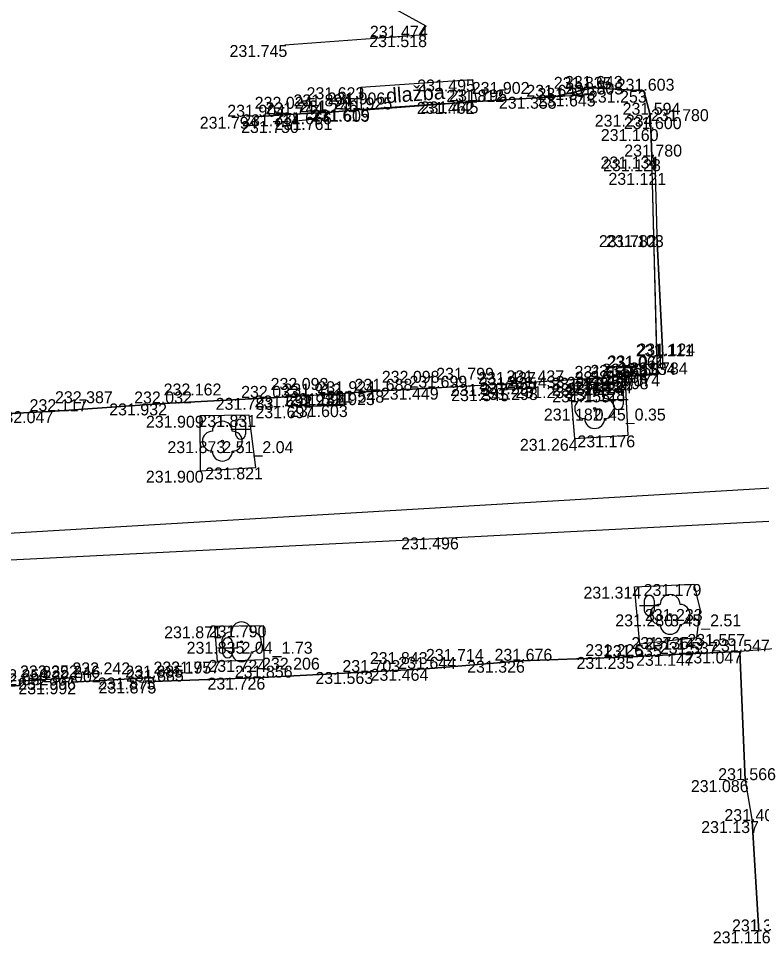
# Model space of a CAD drawing. Extents: x -599516 to -599132, y -1163668 to -1163119.
# Drawn here: x -599477.33 to -599458.68, y -1163385.53 to -1163362.3 of the extents above; entities that cross this region are included whole.
import ezdxf

# ---------------------------------------------------------------- set-up
doc = ezdxf.new("R2010")
doc.units = 0
for name, color, linetype in [('Bod-oznac1', 7, 'Continuous'), ('Bod-oznac2', 7, 'Continuous'), ('Bod-oznac3', 7, 'Continuous'), ('Bod-vyska1', 7, 'Continuous'), ('Bod-vyska2', 7, 'Continuous'), ('Bod-vyska3', 7, 'Continuous'), ('Z_cela-hrobu-dolni-linie', 7, 'Continuous'), ('Z_cela-hrobu-horni-linie', 7, 'Continuous'), ('Z_chodnik', 7, 'Continuous'), ('Z_kanalizace-destova', 7, 'Continuous'), ('Z_komunikace', 7, 'Continuous'), ('Z_komunikace-osa', 7, 'Continuous'), ('Z_kultury-znacky', 7, 'Continuous'), ('Z_obvod-kmene-spodek-ve-vysce1_2m', 7, 'Continuous'), ('Z_popis-budov-povrchu', 7, 'Continuous'), ('Z_stromy-kere', 7, 'Continuous'), ('Z_vol-lin-obrubnik', 7, 'Continuous'), ('Z_zdi', 7, 'Continuous'), ('Z_zpevnene-plochy', 7, 'Continuous')]:
    doc.layers.add(name, color=color, linetype=linetype)

msp = doc.modelspace()

# ---------------------------------------------------------------- linework, layer by layer
at = {"layer": 'Bod-oznac1'}
for p, q in [((-599467.109, -1163362.485), (-599467.109, -1163362.485)), ((-599467.253, -1163362.721), (-599467.253, -1163362.721)), ((-599470.642, -1163362.968), (-599470.642, -1163362.968)), ((-599465.946, -1163363.834), (-599465.946, -1163363.834)), ((-599468.734, -1163364.029), (-599468.734, -1163364.029)), ((-599462.926, -1163364.045), (-599462.926, -1163364.045)), ((-599462.916, -1163364.21), (-599462.916, -1163364.21)), ((-599461.635, -1163364.115), (-599461.635, -1163364.115)), ((-599465.954, -1163364.396), (-599465.954, -1163364.396)), ((-599465.837, -1163364.384), (-599465.837, -1163364.384)), ((-599463.895, -1163364.268), (-599463.895, -1163364.268)), ((-599469.575, -1163364.66), (-599469.575, -1163364.66)), ((-599468.717, -1163364.585), (-599468.717, -1163364.585)), ((-599468.609, -1163364.595), (-599468.609, -1163364.595)), ((-599471.402, -1163364.769), (-599471.402, -1163364.769)), ((-599470.429, -1163364.708), (-599470.429, -1163364.708)), ((-599470.365, -1163364.877), (-599470.365, -1163364.877)), ((-599469.637, -1163364.802), (-599469.637, -1163364.802)), ((-599461.479, -1163364.718), (-599461.479, -1163364.718)), ((-599461.456, -1163365.079), (-599461.456, -1163365.079)), ((-599461.437, -1163365.769), (-599461.437, -1163365.769)), ((-599461.384, -1163365.836), (-599461.384, -1163365.836)), ((-599461.354, -1163366.179), (-599461.354, -1163366.179)), ((-599461.384, -1163367.744), (-599461.384, -1163367.744)), ((-599461.313, -1163367.743), (-599461.313, -1163367.743)), ((-599461.305, -1163370.784), (-599461.305, -1163370.784)), ((-599461.156, -1163370.765), (-599461.156, -1163370.765)), ((-599462.693, -1163371.326), (-599462.693, -1163371.326)), ((-599462.294, -1163371.301), (-599462.294, -1163371.301)), ((-599462.101, -1163371.411), (-599462.101, -1163371.411)), ((-599461.29, -1163371.24), (-599461.29, -1163371.24)), ((-599468.212, -1163371.65), (-599468.212, -1163371.65)), ((-599466.846, -1163371.574), (-599466.846, -1163371.574)), ((-599465.101, -1163371.481), (-599465.101, -1163371.481)), ((-599465.081, -1163371.611), (-599465.081, -1163371.611)), ((-599464.39, -1163371.438), (-599464.39, -1163371.438)), ((-599464.38, -1163371.583), (-599464.38, -1163371.583)), ((-599463.478, -1163371.536), (-599463.478, -1163371.536)), ((-599462.68, -1163371.47), (-599462.68, -1163371.47)), ((-599462.661, -1163371.642), (-599462.661, -1163371.642)), ((-599462.286, -1163371.455), (-599462.286, -1163371.455)), ((-599462.279, -1163371.612), (-599462.279, -1163371.612)), ((-599471.002, -1163371.829), (-599471.002, -1163371.829)), ((-599470.051, -1163371.769), (-599470.051, -1163371.769)), ((-599469.142, -1163371.712), (-599469.142, -1163371.712)), ((-599473.687, -1163371.969), (-599473.687, -1163371.969)), ((-599470.026, -1163372.04), (-599470.026, -1163372.04)), ((-599469.153, -1163372.011), (-599469.153, -1163372.011)), ((-599462.87, -1163372.098), (-599462.87, -1163372.098)), ((-599476.413, -1163372.163), (-599476.413, -1163372.163)), ((-599472.778, -1163372.278), (-599472.778, -1163372.278)), ((-599471.541, -1163372.26), (-599471.541, -1163372.26)), ((-599462.04, -1163372.772), (-599462.04, -1163372.772)), ((-599472.213, -1163372.917), (-599472.213, -1163372.917)), ((-599463.369, -1163372.858), (-599463.369, -1163372.858)), ((-599472.771, -1163373.658), (-599472.771, -1163373.658)), ((-599471.371, -1163373.577), (-599471.371, -1163373.577)), ((-599466.362, -1163375.334), (-599466.362, -1163375.334)), ((-599460.377, -1163376.504), (-599460.377, -1163376.504)), ((-599461.866, -1163376.571), (-599461.866, -1163376.571)), ((-599460.231, -1163377.131), (-599460.231, -1163377.131)), ((-599460.976, -1163377.267), (-599460.976, -1163377.267)), ((-599472.399, -1163377.566), (-599472.399, -1163377.566)), ((-599471.19, -1163377.543), (-599471.19, -1163377.543)), ((-599460.314, -1163377.854), (-599460.314, -1163377.854)), ((-599471.732, -1163377.955), (-599471.732, -1163377.955)), ((-599461.738, -1163378.014), (-599461.738, -1163378.014)), ((-599461.947, -1163378.336), (-599461.947, -1163378.336)), ((-599460.543, -1163378.258), (-599460.543, -1163378.258)), ((-599459.227, -1163378.198), (-599459.227, -1163378.198)), ((-599472.338, -1163378.45), (-599472.338, -1163378.45)), ((-599471.172, -1163378.41), (-599471.172, -1163378.41)), ((-599464.705, -1163378.431), (-599464.705, -1163378.431)), ((-599473.961, -1163378.852), (-599473.961, -1163378.852)), ((-599471.218, -1163378.855), (-599471.218, -1163378.855)), ((-599468.512, -1163378.713), (-599468.512, -1163378.713)), ((-599467.104, -1163378.634), (-599467.104, -1163378.634)), ((-599477.295, -1163378.944), (-599477.295, -1163378.944)), ((-599477.291, -1163379.048), (-599477.291, -1163379.048)), ((-599475.994, -1163378.86), (-599475.994, -1163378.86)), ((-599475.977, -1163378.972), (-599475.977, -1163378.972)), ((-599473.941, -1163378.952), (-599473.941, -1163378.952)), ((-599459.092, -1163381.429), (-599459.092, -1163381.429)), ((-599458.92, -1163382.457), (-599458.92, -1163382.457)), ((-599458.746, -1163385.227), (-599458.746, -1163385.227))]:
    msp.add_line(p, q, dxfattribs=at)
at = {"layer": 'Bod-oznac2'}
for p, q in [((-599462.926, -1163364.045), (-599462.926, -1163364.045)), ((-599462.916, -1163364.21), (-599462.916, -1163364.21)), ((-599461.635, -1163364.115), (-599461.635, -1163364.115)), ((-599465.954, -1163364.396), (-599465.954, -1163364.396)), ((-599465.837, -1163364.384), (-599465.837, -1163364.384)), ((-599463.895, -1163364.268), (-599463.895, -1163364.268)), ((-599469.575, -1163364.66), (-599469.575, -1163364.66)), ((-599468.717, -1163364.585), (-599468.717, -1163364.585)), ((-599471.402, -1163364.769), (-599471.402, -1163364.769)), ((-599470.429, -1163364.708), (-599470.429, -1163364.708)), ((-599461.479, -1163364.718), (-599461.479, -1163364.718)), ((-599461.456, -1163365.079), (-599461.456, -1163365.079)), ((-599461.437, -1163365.769), (-599461.437, -1163365.769)), ((-599461.305, -1163370.784), (-599461.305, -1163370.784)), ((-599461.156, -1163370.765), (-599461.156, -1163370.765)), ((-599462.693, -1163371.326), (-599462.693, -1163371.326)), ((-599462.294, -1163371.301), (-599462.294, -1163371.301)), ((-599461.29, -1163371.24), (-599461.29, -1163371.24)), ((-599468.212, -1163371.65), (-599468.212, -1163371.65)), ((-599466.846, -1163371.574), (-599466.846, -1163371.574)), ((-599465.101, -1163371.481), (-599465.101, -1163371.481)), ((-599465.081, -1163371.611), (-599465.081, -1163371.611)), ((-599464.39, -1163371.438), (-599464.39, -1163371.438)), ((-599464.38, -1163371.583), (-599464.38, -1163371.583)), ((-599462.68, -1163371.47), (-599462.68, -1163371.47)), ((-599462.661, -1163371.642), (-599462.661, -1163371.642)), ((-599462.286, -1163371.455), (-599462.286, -1163371.455)), ((-599462.279, -1163371.612), (-599462.279, -1163371.612)), ((-599471.002, -1163371.829), (-599471.002, -1163371.829)), ((-599470.051, -1163371.769), (-599470.051, -1163371.769)), ((-599469.142, -1163371.712), (-599469.142, -1163371.712)), ((-599473.687, -1163371.969), (-599473.687, -1163371.969)), ((-599470.026, -1163372.04), (-599470.026, -1163372.04)), ((-599469.153, -1163372.011), (-599469.153, -1163372.011)), ((-599476.413, -1163372.163), (-599476.413, -1163372.163)), ((-599461.947, -1163378.336), (-599461.947, -1163378.336)), ((-599460.543, -1163378.258), (-599460.543, -1163378.258)), ((-599459.227, -1163378.198), (-599459.227, -1163378.198)), ((-599464.705, -1163378.431), (-599464.705, -1163378.431)), ((-599473.961, -1163378.852), (-599473.961, -1163378.852)), ((-599471.218, -1163378.855), (-599471.218, -1163378.855)), ((-599468.512, -1163378.713), (-599468.512, -1163378.713)), ((-599467.104, -1163378.634), (-599467.104, -1163378.634)), ((-599477.295, -1163378.944), (-599477.295, -1163378.944)), ((-599477.291, -1163379.048), (-599477.291, -1163379.048)), ((-599475.994, -1163378.86), (-599475.994, -1163378.86)), ((-599475.977, -1163378.972), (-599475.977, -1163378.972)), ((-599473.941, -1163378.952), (-599473.941, -1163378.952)), ((-599459.092, -1163381.429), (-599459.092, -1163381.429)), ((-599458.92, -1163382.457), (-599458.92, -1163382.457)), ((-599458.746, -1163385.227), (-599458.746, -1163385.227))]:
    msp.add_line(p, q, dxfattribs=at)
at = {"layer": 'Bod-oznac3'}
for p, q in [((-599465.954, -1163364.396), (-599465.954, -1163364.396)), ((-599463.895, -1163364.268), (-599463.895, -1163364.268)), ((-599469.575, -1163364.66), (-599469.575, -1163364.66)), ((-599471.402, -1163364.769), (-599471.402, -1163364.769)), ((-599470.429, -1163364.708), (-599470.429, -1163364.708)), ((-599461.456, -1163365.079), (-599461.456, -1163365.079)), ((-599468.212, -1163371.65), (-599468.212, -1163371.65)), ((-599466.846, -1163371.574), (-599466.846, -1163371.574)), ((-599462.68, -1163371.47), (-599462.68, -1163371.47)), ((-599462.286, -1163371.455), (-599462.286, -1163371.455)), ((-599471.002, -1163371.829), (-599471.002, -1163371.829)), ((-599473.687, -1163371.969), (-599473.687, -1163371.969)), ((-599476.413, -1163372.163), (-599476.413, -1163372.163)), ((-599461.947, -1163378.336), (-599461.947, -1163378.336)), ((-599460.543, -1163378.258), (-599460.543, -1163378.258)), ((-599471.218, -1163378.855), (-599471.218, -1163378.855)), ((-599468.512, -1163378.713), (-599468.512, -1163378.713)), ((-599467.104, -1163378.634), (-599467.104, -1163378.634)), ((-599477.291, -1163379.048), (-599477.291, -1163379.048)), ((-599475.977, -1163378.972), (-599475.977, -1163378.972)), ((-599473.941, -1163378.952), (-599473.941, -1163378.952))]:
    msp.add_line(p, q, dxfattribs=at)
at = {"layer": 'Z_cela-hrobu-dolni-linie'}
for p, q in [((-599462.916, -1163364.21), (-599463.895, -1163364.268)), ((-599461.305, -1163370.784), (-599461.437, -1163365.769)), ((-599462.693, -1163371.326), (-599462.294, -1163371.301)), ((-599464.39, -1163371.438), (-599465.101, -1163371.481)), ((-599470.051, -1163371.769), (-599469.142, -1163371.712))]:
    msp.add_line(p, q, dxfattribs=at)
for points in [[(-599468.717, -1163364.585), (-599468.609, -1163364.595), (-599465.954, -1163364.396), (-599465.837, -1163364.384)], [(-599469.575, -1163364.66), (-599469.637, -1163364.802), (-599470.365, -1163364.877), (-599470.429, -1163364.708)]]:
    msp.add_lwpolyline(points, dxfattribs=at)
at = {"layer": 'Z_cela-hrobu-horni-linie'}
msp.add_line((-599458.746, -1163385.227), (-599458.92, -1163382.457), dxfattribs=at)
for points in [[(-599462.916, -1163364.21), (-599463.895, -1163364.268), (-599465.837, -1163364.384), (-599465.954, -1163364.396), (-599465.954, -1163364.396), (-599468.717, -1163364.585), (-599469.575, -1163364.66), (-599469.575, -1163364.66), (-599470.429, -1163364.708), (-599470.429, -1163364.708), (-599471.402, -1163364.769), (-599471.402, -1163364.769)], [(-599479.086, -1163372.301), (-599476.413, -1163372.163), (-599476.413, -1163372.163), (-599473.687, -1163371.969), (-599473.687, -1163371.969), (-599471.002, -1163371.829), (-599471.002, -1163371.829), (-599468.212, -1163371.65), (-599468.212, -1163371.65), (-599466.846, -1163371.574), (-599466.846, -1163371.574), (-599461.29, -1163371.24), (-599461.384, -1163367.744)], [(-599459.092, -1163381.429), (-599459.227, -1163378.198), (-599460.543, -1163378.258), (-599460.543, -1163378.258), (-599461.947, -1163378.336), (-599461.947, -1163378.336), (-599464.705, -1163378.431), (-599467.104, -1163378.634), (-599467.104, -1163378.634), (-599468.512, -1163378.713), (-599468.512, -1163378.713), (-599471.218, -1163378.855), (-599471.218, -1163378.855), (-599473.941, -1163378.952), (-599473.941, -1163378.952), (-599473.961, -1163378.852), (-599475.977, -1163378.972), (-599475.977, -1163378.972), (-599475.994, -1163378.86), (-599477.295, -1163378.944), (-599477.291, -1163379.048), (-599477.291, -1163379.048), (-599479.443, -1163379.192)]]:
    msp.add_lwpolyline(points, dxfattribs=at)
at = {"layer": 'Z_chodnik'}
for points in [[(-599470.293, -1163360.847), (-599468.556, -1163361.686), (-599467.109, -1163362.485), (-599467.253, -1163362.721), (-599470.642, -1163362.968)], [(-599465.837, -1163364.384), (-599463.895, -1163364.268), (-599462.926, -1163364.045), (-599461.635, -1163364.115)], [(-599471.402, -1163364.769), (-599470.429, -1163364.708), (-599469.575, -1163364.66), (-599468.717, -1163364.585)], [(-599459.227, -1163378.198), (-599459.092, -1163381.429), (-599458.92, -1163382.457), (-599458.746, -1163385.227)]]:
    msp.add_lwpolyline(points, dxfattribs=at)
at = {"layer": 'Z_kanalizace-destova'}
msp.add_line((-599488.219, -1163375.862), (-599421.433, -1163371.876), dxfattribs=at)
at = {"layer": 'Z_komunikace'}
msp.add_line((-599457.275, -1163378.053), (-599459.227, -1163378.198), dxfattribs=at)
for points in [[(-599461.635, -1163364.115), (-599461.479, -1163364.718), (-599461.456, -1163365.079), (-599461.437, -1163365.769), (-599461.384, -1163365.836), (-599461.354, -1163366.179), (-599461.313, -1163367.743), (-599461.156, -1163370.765), (-599461.305, -1163370.784), (-599461.29, -1163371.24), (-599462.294, -1163371.301), (-599462.286, -1163371.455), (-599462.101, -1163371.411), (-599462.04, -1163372.772), (-599463.369, -1163372.858), (-599463.478, -1163371.536), (-599462.68, -1163371.47), (-599462.693, -1163371.326), (-599464.39, -1163371.438), (-599464.38, -1163371.583), (-599465.081, -1163371.611), (-599465.101, -1163371.481), (-599466.846, -1163371.574), (-599468.212, -1163371.65), (-599469.142, -1163371.712), (-599469.153, -1163372.011), (-599470.026, -1163372.04), (-599470.051, -1163371.769), (-599471.002, -1163371.829), (-599473.687, -1163371.969), (-599476.413, -1163372.163), (-599479.086, -1163372.301)], [(-599472.771, -1163373.658), (-599471.371, -1163373.577), (-599471.541, -1163372.26), (-599472.778, -1163372.278), (-599472.771, -1163373.658)], [(-599460.314, -1163377.854), (-599461.738, -1163378.014), (-599461.866, -1163376.571), (-599460.377, -1163376.504), (-599460.231, -1163377.131), (-599460.314, -1163377.854)], [(-599471.172, -1163378.41), (-599472.338, -1163378.45), (-599472.399, -1163377.566), (-599471.19, -1163377.543), (-599471.172, -1163378.41)], [(-599477.291, -1163379.048), (-599477.295, -1163378.944), (-599475.994, -1163378.86), (-599475.977, -1163378.972), (-599473.961, -1163378.852), (-599473.941, -1163378.952), (-599471.218, -1163378.855), (-599468.512, -1163378.713), (-599467.104, -1163378.634), (-599464.705, -1163378.431), (-599461.947, -1163378.336), (-599460.543, -1163378.258), (-599459.227, -1163378.198)], [(-599487.524, -1163379.747), (-599484.323, -1163379.575), (-599483.916, -1163379.579), (-599480.736, -1163379.37), (-599479.433, -1163379.298), (-599479.443, -1163379.192), (-599477.291, -1163379.048)]]:
    msp.add_lwpolyline(points, dxfattribs=at)
at = {"layer": 'Z_komunikace-osa'}
msp.add_lwpolyline([(-599486.555, -1163376.352), (-599466.362, -1163375.334), (-599448.228, -1163374.387), (-599430.144, -1163373.279), (-599420.689, -1163372.612)], dxfattribs=at)
at = {"layer": 'Z_kultury-znacky'}
for p, q in [((-599462.528, -1163371.87), (-599462.028, -1163371.87)), ((-599462.403, -1163371.745), (-599462.403, -1163371.995)), ((-599462.153, -1163371.745), (-599462.153, -1163371.995)), ((-599471.879, -1163372.489), (-599471.879, -1163372.739)), ((-599471.629, -1163372.489), (-599471.629, -1163372.739)), ((-599472.004, -1163372.614), (-599471.504, -1163372.614)), ((-599461.623, -1163376.918), (-599461.623, -1163377.168)), ((-599461.373, -1163376.918), (-599461.373, -1163377.168)), ((-599461.748, -1163377.043), (-599461.248, -1163377.043)), ((-599472.331, -1163378.105), (-599471.831, -1163378.105)), ((-599472.206, -1163377.98), (-599472.206, -1163378.23)), ((-599471.956, -1163377.98), (-599471.956, -1163378.23))]:
    msp.add_line(p, q, dxfattribs=at)
for centre, start, end in [((-599462.278, -1163371.745), 0, 180), ((-599462.278, -1163371.995), 180, 0), ((-599471.754, -1163372.489), 0, 180), ((-599471.754, -1163372.739), 180, 0), ((-599461.498, -1163376.918), 0, 180), ((-599461.498, -1163377.168), 180, 0), ((-599472.081, -1163377.98), 0, 180), ((-599472.081, -1163378.23), 180, 0)]:
    msp.add_arc(centre, 0.125, start, end, dxfattribs=at)
at = {"layer": 'Z_stromy-kere'}
for centre in [(-599462.87, -1163372.098), (-599472.213, -1163372.917), (-599460.976, -1163377.267), (-599471.732, -1163377.955)]:
    msp.add_circle(centre, 0.025, dxfattribs=at)
for centre, start, end in [((-599462.87, -1163371.848), 0, 180), ((-599463.12, -1163372.098), 90, 270), ((-599462.62, -1163372.098), 270, 90), ((-599462.87, -1163372.348), 180, 0), ((-599472.213, -1163372.667), 0, 180), ((-599472.463, -1163372.917), 90, 270), ((-599471.963, -1163372.917), 270, 90), ((-599472.213, -1163373.167), 180, 0), ((-599460.976, -1163377.017), 0, 180), ((-599461.226, -1163377.267), 90, 270), ((-599460.726, -1163377.267), 270, 90), ((-599471.732, -1163377.705), 0, 180), ((-599460.976, -1163377.517), 180, 0), ((-599471.982, -1163377.955), 90, 270), ((-599471.482, -1163377.955), 270, 90), ((-599471.732, -1163378.205), 180, 0)]:
    msp.add_arc(centre, 0.25, start, end, dxfattribs=at)
at = {"layer": 'Z_vol-lin-obrubnik'}
msp.add_lwpolyline([(-599461.305, -1163370.784), (-599461.156, -1163370.765), (-599461.313, -1163367.743)], dxfattribs=at)
at = {"layer": 'Z_zdi'}
msp.add_lwpolyline([(-599461.384, -1163367.744), (-599461.437, -1163365.769), (-599461.456, -1163365.079), (-599461.456, -1163365.079), (-599461.479, -1163364.718), (-599461.635, -1163364.115), (-599462.926, -1163364.045), (-599463.895, -1163364.268)], dxfattribs=at)
at = {"layer": 'Z_zpevnene-plochy'}
for points in [[(-599468.717, -1163364.585), (-599468.734, -1163364.029), (-599465.946, -1163363.834), (-599465.837, -1163364.384)], [(-599462.693, -1163371.326), (-599462.68, -1163371.47), (-599462.286, -1163371.455), (-599462.294, -1163371.301)], [(-599465.101, -1163371.481), (-599465.081, -1163371.611), (-599464.38, -1163371.583), (-599464.39, -1163371.438)], [(-599462.68, -1163371.47), (-599462.661, -1163371.642), (-599462.279, -1163371.612), (-599462.286, -1163371.455)], [(-599462.68, -1163371.47), (-599462.661, -1163371.642), (-599462.279, -1163371.612), (-599462.286, -1163371.455)], [(-599470.051, -1163371.769), (-599470.026, -1163372.04), (-599469.153, -1163372.011), (-599469.142, -1163371.712)]]:
    msp.add_lwpolyline(points, dxfattribs=at)

# ---------------------------------------------------------------- texts
at = {"layer": 'Bod-vyska1'}
for s, p in [('231.474', (-599468.511, -1163362.785)), ('231.518', (-599468.527, -1163363.021)), ('231.745', (-599472.033, -1163363.268)), ('231.495', (-599467.324, -1163364.134)), ('231.623', (-599470.1, -1163364.329)), ('231.373', (-599464.305, -1163364.345)), ('231.645', (-599464.294, -1163364.51)), ('231.253', (-599463.013, -1163364.415)), ('231.462', (-599467.332, -1163364.696)), ('231.445', (-599467.237, -1163364.684)), ('231.355', (-599465.273, -1163364.568)), ('231.666', (-599470.919, -1163364.96)), ('231.615', (-599469.979, -1163364.885)), ('231.609', (-599469.962, -1163364.895)), ('231.794', (-599472.781, -1163365.069)), ('231.750', (-599471.743, -1163365.177)), ('231.714', (-599471.716, -1163365.008)), ('231.761', (-599470.901, -1163365.102)), ('231.234', (-599462.868, -1163365.018)), ('231.160', (-599462.716, -1163365.379)), ('231.134', (-599462.722, -1163366.069)), ('231.128', (-599462.658, -1163366.136)), ('231.121', (-599462.524, -1163366.479)), ('231.782', (-599462.763, -1163368.044)), ('231.103', (-599462.585, -1163368.043)), ('231.061', (-599462.565, -1163371.084)), ('231.074', (-599462.545, -1163371.065)), ('231.179', (-599463.957, -1163371.626)), ('231.158', (-599463.568, -1163371.601)), ('231.134', (-599463.386, -1163371.711)), ('231.074', (-599462.679, -1163371.54)), ('231.548', (-599469.601, -1163371.95)), ('231.449', (-599468.235, -1163371.874)), ('231.347', (-599466.492, -1163371.781)), ('231.345', (-599466.47, -1163371.911)), ('231.297', (-599465.758, -1163371.738)), ('231.298', (-599465.746, -1163371.883)), ('231.232', (-599464.856, -1163371.836)), ('231.168', (-599463.942, -1163371.77)), ('231.155', (-599463.935, -1163371.942)), ('231.124', (-599463.571, -1163371.755)), ('231.128', (-599463.553, -1163371.912)), ('231.783', (-599472.381, -1163372.129)), ('231.692', (-599471.406, -1163372.069)), ('231.594', (-599470.52, -1163372.012)), ('231.932', (-599475.053, -1163372.269)), ('231.697', (-599471.383, -1163372.34)), ('231.603', (-599470.517, -1163372.311)), ('231.182', (-599464.144, -1163372.398)), ('232.047', (-599477.906, -1163372.463)), ('231.909', (-599474.131, -1163372.578)), ('231.831', (-599472.815, -1163372.56)), ('231.176', (-599463.304, -1163373.072)), ('231.873', (-599473.592, -1163373.217)), ('231.264', (-599464.747, -1163373.158)), ('231.900', (-599474.133, -1163373.958)), ('231.821', (-599472.645, -1163373.877)), ('231.496', (-599467.728, -1163375.634)), ('231.179', (-599461.641, -1163376.804)), ('231.314', (-599463.151, -1163376.871)), ('231.233', (-599461.609, -1163377.431)), ('231.280', (-599462.352, -1163377.567)), ('231.871', (-599473.674, -1163377.866)), ('231.790', (-599472.556, -1163377.843)), ('231.143', (-599461.599, -1163378.154)), ('231.835', (-599473.11, -1163378.255)), ('231.226', (-599463.104, -1163378.314)), ('231.235', (-599463.325, -1163378.636)), ('231.147', (-599461.83, -1163378.558)), ('231.047', (-599460.616, -1163378.498)), ('231.777', (-599473.721, -1163378.75)), ('231.724', (-599472.563, -1163378.71)), ('231.326', (-599466.071, -1163378.731)), ('231.875', (-599475.34, -1163379.152)), ('231.726', (-599472.586, -1163379.155)), ('231.563', (-599469.878, -1163379.013)), ('231.464', (-599468.493, -1163378.934)), ('231.996', (-599477.338, -1163379.16)), ('231.992', (-599477.332, -1163379.272)), ('231.875', (-599475.32, -1163379.252)), ('231.086', (-599460.456, -1163381.729)), ('231.137', (-599460.196, -1163382.757)), ('231.116', (-599459.904, -1163385.527))]:
    msp.add_text(s, height=0.3, dxfattribs=at).set_placement(p)
at = {"layer": 'Bod-vyska2'}
for s, p in [('231.643', (-599463.615, -1163364.045)), ('231.643', (-599464.584, -1163364.268)), ('231.805', (-599463.604, -1163364.21)), ('231.603', (-599462.317, -1163364.115)), ('231.812', (-599466.591, -1163364.396)), ('231.795', (-599466.521, -1163364.384)), ('231.744', (-599471.13, -1163364.708)), ('231.746', (-599470.265, -1163364.66)), ('231.925', (-599469.4, -1163364.585)), ('231.594', (-599462.168, -1163364.718)), ('231.904', (-599472.09, -1163364.769)), ('231.600', (-599462.137, -1163365.079)), ('231.780', (-599462.126, -1163365.769)), ('231.111', (-599461.838, -1163370.784)), ('231.124', (-599461.798, -1163370.765)), ('231.784', (-599461.985, -1163371.24)), ('231.437', (-599465.796, -1163371.481)), ('231.437', (-599465.085, -1163371.438)), ('231.559', (-599463.376, -1163371.326)), ('231.338', (-599463.369, -1163371.47)), ('231.304', (-599462.98, -1163371.455)), ('231.568', (-599462.977, -1163371.301)), ('231.924', (-599469.831, -1163371.712)), ('231.688', (-599468.895, -1163371.65)), ('231.699', (-599467.518, -1163371.574)), ('231.435', (-599465.775, -1163371.611)), ('231.438', (-599465.074, -1163371.583)), ('231.325', (-599463.35, -1163371.642)), ('231.308', (-599462.967, -1163371.612)), ('232.033', (-599471.742, -1163371.829)), ('231.912', (-599470.682, -1163371.769)), ('232.117', (-599477.051, -1163372.163)), ('232.032', (-599474.427, -1163371.969)), ('231.917', (-599470.658, -1163372.04)), ('231.923', (-599469.836, -1163372.011)), ('231.547', (-599459.922, -1163378.198)), ('231.676', (-599465.383, -1163378.431)), ('231.535', (-599462.636, -1163378.336)), ('231.537', (-599461.233, -1163378.258)), ('231.644', (-599467.798, -1163378.634)), ('232.246', (-599476.735, -1163378.86)), ('231.885', (-599474.65, -1163378.852)), ('231.856', (-599471.901, -1163378.855)), ('231.703', (-599469.201, -1163378.713)), ('232.250', (-599478.035, -1163378.944)), ('232.082', (-599478.031, -1163379.048)), ('232.002', (-599476.716, -1163378.972)), ('231.885', (-599474.63, -1163378.952)), ('231.566', (-599459.769, -1163381.429)), ('231.407', (-599459.614, -1163382.457)), ('231.366', (-599459.423, -1163385.227))]:
    msp.add_text(s, height=0.3, dxfattribs=at).set_placement(p)
at = {"layer": 'Bod-vyska3'}
for s, p in [('231.902', (-599465.954, -1163364.196)), ('231.835', (-599463.895, -1163364.068)), ('231.894', (-599470.429, -1163364.508)), ('231.906', (-599469.575, -1163364.46)), ('232.024', (-599471.402, -1163364.569)), ('231.780', (-599461.456, -1163364.879)), ('231.534', (-599462.286, -1163371.255)), ('232.098', (-599468.212, -1163371.45)), ('231.799', (-599466.846, -1163371.374)), ('231.558', (-599462.68, -1163371.27)), ('232.093', (-599471.002, -1163371.629)), ('232.162', (-599473.687, -1163371.769)), ('232.387', (-599476.413, -1163371.963)), ('231.735', (-599461.947, -1163378.136)), ('231.557', (-599460.543, -1163378.058)), ('231.714', (-599467.104, -1163378.434)), ('232.206', (-599471.218, -1163378.655)), ('231.843', (-599468.512, -1163378.513)), ('232.252', (-599477.291, -1163378.848)), ('232.242', (-599475.977, -1163378.772)), ('232.195', (-599473.941, -1163378.752))]:
    msp.add_text(s, height=0.3, dxfattribs=at).set_placement(p)
at = {"layer": 'Z_obvod-kmene-spodek-ve-vysce1_2m'}
for s, p in [('0.45_0.35', (-599462.87, -1163372.398)), ('2.51_2.04', (-599472.213, -1163373.217)), ('3.45_2.51', (-599460.976, -1163377.567)), ('2.04_1.73', (-599471.732, -1163378.255))]:
    msp.add_text(s, height=0.3, dxfattribs=at).set_placement(p)
at = {"layer": 'Z_popis-budov-povrchu'}
msp.add_text('dlažba', height=0.375, rotation=4.2181, dxfattribs=at).set_placement((-599468.093, -1163364.43))

doc.saveas('drawing.dxf')
